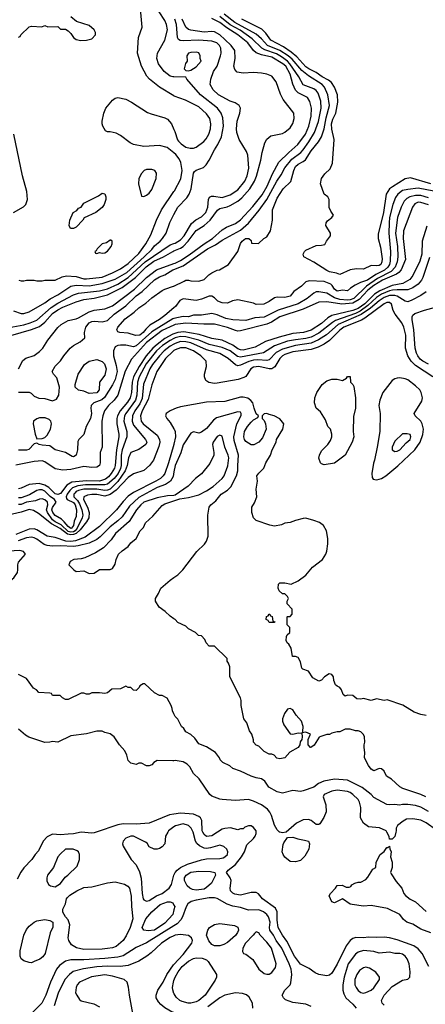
# Model space of a CAD drawing. Header units: inches. Extents: x 1793402 to 1900366, y 320852 to 470679.
# Tile 597 of 604: x 1868819 to 1871924, y 448681 to 456227. Entities that reach past the tile are written whole.
import ezdxf

# ---------------------------------------------------------------- set-up
doc = ezdxf.new("R2010")
doc.units = ezdxf.units.IN
doc.header["$MEASUREMENT"] = 0
for name, color, linetype in [('B8464', 7, 'Continuous'), ('B8465', 7, 'Continuous'), ('B8474', 7, 'Continuous'), ('B8475', 7, 'Continuous')]:
    doc.layers.add(name, color=color, linetype=linetype)

msp = doc.modelspace()

# ---------------------------------------------------------------- linework, layer by layer
at = {"layer": 'B8464', "color": 4}
for points, elevation in [([(1869404.6, 450000), (1869390, 449995.1), (1869370, 449992.3), (1869290, 449999.5), (1869230, 449987.3), (1869190, 449984.5), (1869130, 449980.9), (1869070, 449984), (1869030, 449964), (1868998.8, 449930), (1868963.5, 449856.5), (1868938, 449830), (1868912, 449790), (1868850, 449726), (1868826.4, 449693.6), (1868799.8, 449640.2)], 324), ([(1869952.5, 450000), (1869936, 449970), (1869930.5, 449909.5), (1869910, 449888.7), (1869890, 449875.3), (1869870, 449869), (1869848.9, 449868.9), (1869810, 449888), (1869794.6, 449914.6), (1869783.1, 449923.1), (1869690, 449968.7), (1869670, 449968.7), (1869630, 449955.3), (1869612, 449930), (1869604.7, 449910), (1869610, 449894), (1869671.1, 449791.1), (1869710.8, 449750.8), (1869735.5, 449695.5), (1869748.1, 449648.1), (1869757.1, 449530), (1869764.9, 449490), (1869770, 449481), (1869790, 449470.8), (1869810, 449477.3), (1869866.9, 449513.1), (1869910, 449530.5), (1869962.7, 449570), (1869980.7, 449599.3), (1869999.5, 449670), (1870000, 449671)], 328), ([(1870000, 449405.5), (1869991.7, 449368.3), (1869930, 449301.6), (1869850, 449249.7), (1869802.9, 449242.9), (1869768, 449250), (1869755.3, 449270), (1869783.5, 449336.5), (1869829.4, 449390), (1869895.2, 449444.8), (1869950, 449466), (1869970, 449465.5), (1869990, 449457.3), (1870000, 449439.7)], 324), ([(1870000, 449281.8), (1869790, 449151.8), (1869710, 449117.2), (1869610, 449053.6), (1869570, 449043), (1869470, 449033), (1869310, 449022.4), (1869210, 449022), (1869170, 449012.7), (1869122, 448978), (1869100.7, 448950), (1869055.5, 448850), (1869019.1, 448750), (1868986.8, 448690), (1868919.1, 448620.9)], 328), ([(1870000, 449205.6), (1869970, 449193.6), (1869904.9, 449150), (1869825.1, 449074.9), (1869790.8, 449050), (1869730, 449012.3), (1869650, 448978.4), (1869588.5, 448971.5), (1869490, 448974), (1869410, 448968.2), (1869307.4, 448952.6), (1869228.8, 448931.2), (1869200.7, 448910), (1869164.9, 448870), (1869114.2, 448765.8), (1869082, 448670)], 332), ([(1870000, 448618.1), (1869990, 448619.3), (1869930, 448653.2), (1869898.6, 448678.6), (1869880.2, 448700.2), (1869864, 448730), (1869864, 448750), (1869876, 448790), (1869916.2, 448850), (1869945.6, 448910), (1869996.6, 448983.4), (1870000, 448987)], 332), ([(1869685.2, 448610), (1869659.3, 448750), (1869652.9, 448812.9), (1869642, 448850), (1869618, 448870), (1869530, 448896.2), (1869470, 448907.6), (1869368.7, 448891.3), (1869276, 448850), (1869258.8, 448830), (1869250.7, 448810), (1869246.8, 448770), (1869254.8, 448750), (1869277.5, 448717.5), (1869290, 448707.3), (1869385.2, 448685.2), (1869430, 448661)], 336), ([(1870000, 448764.9), (1869991.7, 448791.7), (1869989.6, 448810), (1869995.6, 448850), (1870000, 448862.5)], 328)]:
    msp.add_lwpolyline(points, dxfattribs=dict(at, elevation=elevation))
for points, elevation in [([(1869228.9, 449868.9), (1869170, 449868.7), (1869130, 449835.3), (1869111.3, 449810), (1869078, 449730), (1869031.3, 449670), (1869026, 449650), (1869026.4, 449626.4), (1869039.6, 449599.6), (1869054, 449590), (1869090, 449581), (1869130, 449606), (1869166, 449654), (1869188, 449670), (1869259.3, 449740.7), (1869275.3, 449790), (1869275.3, 449830), (1869268, 449850), (1869258, 449858)], 328), ([(1869310, 449102), (1869254.2, 449114.2), (1869215.5, 449135.5), (1869194, 449170), (1869189.2, 449190), (1869202, 449290), (1869188.9, 449328.9), (1869168, 449350), (1869150, 449386), (1869148.7, 449410), (1869169, 449450), (1869177.2, 449490), (1869182.5, 449497.5), (1869202.5, 449517.5), (1869255.3, 449550), (1869310, 449577.3), (1869370, 449580.7), (1869490, 449610.7), (1869550, 449619.1), (1869620.7, 449600.7), (1869647.1, 449587.1), (1869658.8, 449570), (1869673, 449510), (1869674.9, 449430), (1869684, 449336), (1869664, 449270), (1869634.2, 449205.8), (1869610.7, 449170), (1869556.1, 449123.9), (1869530, 449114.5), (1869490, 449109.6), (1869450, 449104.5)], 324), ([(1868910, 448998), (1868890, 449002), (1868850, 449014), (1868828.7, 449030), (1868822, 449050), (1868822.7, 449090), (1868849.4, 449210), (1868870, 449254.8), (1868890, 449278.8), (1868930, 449310.8), (1868950, 449321), (1869010, 449331), (1869050, 449322), (1869072, 449310), (1869071.6, 449271.6), (1869050.7, 449229.3), (1869014, 449070), (1868995.9, 449044.1), (1868973.7, 449026.3), (1868930, 449008.7)], 324)]:
    msp.add_lwpolyline(points, close=True, dxfattribs=dict(at, elevation=elevation))
at = {"layer": 'B8465', "color": 4}
for points, elevation in [([(1868810, 456094), (1868822, 456098), (1868826, 456110), (1868890, 456171.3), (1868910, 456178), (1868988.4, 456171.6), (1869010, 456182), (1869032.7, 456172.7), (1869110, 456174), (1869130, 456154), (1869170, 456154), (1869190, 456142), (1869210, 456122), (1869230, 456091.3), (1869250, 456076), (1869287.5, 456067.5), (1869328.9, 456071.1), (1869370, 456081), (1869399, 456110), (1869399, 456130), (1869388.7, 456150), (1869350, 456182), (1869253.6, 456213.6), (1869210, 456248)], 304), ([(1870000, 455642.4), (1869890, 455709.3), (1869812.7, 455770), (1869793.1, 455793.1), (1869752, 455870), (1869721.2, 455970), (1869729.1, 456090.9), (1869755.3, 456170), (1869742.7, 456310)], 296), ([(1870000, 455788.6), (1869991.1, 455788.9), (1869970, 455795.3), (1869924, 455830), (1869881.2, 455890), (1869869.2, 455930), (1869874, 455970), (1869929.5, 456070.5), (1869949.3, 456150), (1869943.7, 456190), (1869930, 456222), (1869886.3, 456286.3)], 292), ([(1870000, 455206.6), (1869946.8, 455246.8), (1869890, 455262.7), (1869770, 455256.2), (1869690, 455269.4), (1869663.3, 455283.3), (1869590, 455339), (1869556.5, 455356.5), (1869511.6, 455368.4), (1869490, 455368.7), (1869476.4, 455376.4), (1869455.3, 455410), (1869448.9, 455428.9), (1869448.9, 455448.9), (1869462.7, 455510), (1869479.3, 455550), (1869530, 455611), (1869550, 455626.8), (1869570, 455630.8), (1869630, 455617.3), (1869675.2, 455595.2), (1869796.8, 455516.8), (1869824.5, 455504.5), (1869930, 455476), (1869950, 455464.7), (1869981, 455430), (1870000, 455385.8)], 296), ([(1868771.8, 454748.2), (1868847.2, 454792.8), (1868865.2, 454810), (1868878, 454850), (1868874, 454910), (1868838.7, 455030), (1868774, 455350)], 304), ([(1868811.1, 454231.1), (1868830, 454224.7), (1868850, 454224.7), (1868871.6, 454231.6), (1868930, 454232), (1868950, 454224.7), (1868990, 454224.7), (1869010, 454231.3), (1869090, 454230.8), (1869142.9, 454257.1), (1869176.6, 454263.4), (1869250, 454259.5), (1869310, 454241.7), (1869330, 454240.3), (1869450, 454254.3), (1869530, 454285.7), (1869590, 454317.6), (1869650, 454358.7), (1869730, 454434.9), (1869783.6, 454510), (1869822.3, 454577.7), (1869865.6, 454690), (1869905.6, 454770), (1870000, 454910.6)], 296), ([(1868770, 453994.8), (1868830, 453976), (1868850, 453976), (1868890, 453986.8), (1869010, 454058), (1869051.2, 454088.8), (1869110, 454119.3), (1869210, 454184.9), (1869250, 454192), (1869350, 454187.9), (1869450, 454204.9), (1869550, 454239), (1869638, 454290), (1869772.8, 454410), (1869830, 454466), (1869850, 454493), (1869895.1, 454530), (1869912.3, 454550), (1869941.2, 454590), (1869967.2, 454672.8), (1870000, 454734.8)], 292), ([(1868710, 453863.8), (1868850.9, 453889.1), (1868897.4, 453902.6), (1868950, 453924.9), (1869059.4, 454020.6), (1869110, 454054.3), (1869230, 454118), (1869270, 454130.3), (1869430, 454149.1), (1869490, 454165.5), (1869570, 454200.8), (1869649.7, 454250), (1869778.9, 454370), (1869970, 454501.3), (1870000, 454511.1)], 288), ([(1868750, 453806.4), (1868910, 453852.6), (1868970, 453876.1), (1869012.2, 453907.8), (1869070, 453974.3), (1869110, 454002.8), (1869150, 454023.6), (1869250, 454064.2), (1869310, 454081.7), (1869390, 454094), (1869490, 454117.3), (1869604.4, 454175.6), (1869705.7, 454250), (1869788.1, 454331.9), (1869844.7, 454375.3), (1869920.7, 454410), (1869990, 454450.3), (1870000, 454454.6)], 284), ([(1868808.7, 453550), (1868843.7, 453616.3), (1868866.6, 453633.4), (1868930, 453654), (1868970, 453684), (1868995.1, 453710), (1869032.7, 453770), (1869110, 453867.3), (1869136, 453890), (1869190, 453921.6), (1869250, 453934), (1869270, 453942.4), (1869350, 453988.9), (1869390, 453999.6), (1869470, 454011.6), (1869530, 454034), (1869697.5, 454162.5), (1869789.7, 454250), (1869866, 454310), (1870000, 454357.8)], 276), ([(1868810, 453373.4), (1868891.1, 453371.1), (1868905.4, 453365.4), (1868930, 453342), (1868965.4, 453325.4), (1869010, 453324.7), (1869070, 453304.7), (1869100.4, 453319.6), (1869118, 453350), (1869124, 453410), (1869103.1, 453483.1), (1869078, 453510), (1869066, 453530), (1869090, 453572), (1869130, 453612), (1869155.3, 453650), (1869205.2, 453710), (1869230, 453730.6), (1869282, 453758), (1869318, 453790), (1869315.3, 453830), (1869325.2, 453870), (1869350, 453902.8), (1869370, 453914), (1869390, 453917.3), (1869450, 453910.5), (1869490, 453922), (1869542.7, 453970), (1869630, 454033.4), (1869709.4, 454110), (1869756.9, 454143.1), (1869850, 454234.4), (1869890, 454257.1), (1869930, 454272.4), (1869990, 454308.9), (1870000, 454312.8)], 272), ([(1870000, 454019.2), (1869930, 453958.9), (1869890, 453928.2), (1869814.5, 453885.5), (1869783.6, 453856.4), (1869763.8, 453830), (1869737.3, 453810), (1869706.2, 453806.2), (1869650, 453824.5), (1869586, 453830), (1869570, 453835.3), (1869561.2, 453850), (1869569.3, 453870), (1869625.6, 453934.4), (1869695.4, 453984.6), (1869730, 454019.3), (1869785.6, 454054.4), (1869830, 454095.5), (1869909.7, 454150.3), (1869930, 454161.6), (1869995.9, 454184.1), (1870000, 454186)], 268), ([(1870000, 453937.8), (1869990, 453935.6), (1869830, 453834), (1869710, 453726.3), (1869690, 453719.6), (1869630, 453731.8), (1869590, 453732), (1869570, 453729.4), (1869550, 453719), (1869538, 453690), (1869536.3, 453650), (1869557.6, 453577.6), (1869563.7, 453530), (1869548.7, 453470), (1869530.2, 453429.8), (1869468.9, 453331.1), (1869447.3, 453312.7), (1869386, 453290), (1869366.8, 453270), (1869364, 453250), (1869367.7, 453210), (1869360.5, 453170), (1869327.7, 453110), (1869310, 453048), (1869271, 453010), (1869264.5, 452995.5), (1869261, 452930), (1869252, 452890), (1869230, 452878), (1869220.4, 452880.4), (1869169.2, 452909.2), (1869090, 452929.2), (1869050, 452962), (1868990, 452965.2), (1868968, 452970), (1868950, 452982), (1868930, 452975.3), (1868887.5, 452932.5), (1868870, 452926.6), (1868810, 452926.6)], 272), ([(1870000, 453887.1), (1869910, 453845.3), (1869790, 453754.2), (1869675.6, 453624.4), (1869626.7, 453533.3), (1869570.2, 453349.8), (1869542.4, 453310), (1869498.4, 453270), (1869468.4, 453230), (1869454, 453190), (1869448.4, 453150), (1869450.6, 452950), (1869434.8, 452910), (1869435.5, 452830), (1869430, 452809.3), (1869410, 452797.2), (1869370, 452794), (1869310, 452803.6), (1869210, 452778.9), (1869150, 452774), (1869090, 452785.1), (1869010, 452839.3), (1868990, 452845.2), (1868930, 452840.9), (1868790, 452811.8)], 276), ([(1870000, 453819.8), (1869990, 453816.2), (1869930, 453783.1), (1869870, 453737.8), (1869839.1, 453710), (1869787.1, 453650), (1869732.4, 453570), (1869691.2, 453490), (1869678.8, 453450), (1869674.4, 453370), (1869663.6, 453330), (1869643.9, 453296.1), (1869588.9, 453230), (1869566.5, 453190), (1869561.5, 453170), (1869562.3, 453130), (1869578.9, 453050), (1869578.9, 453030), (1869558.6, 452930), (1869550.2, 452810), (1869544, 452790), (1869519.6, 452750), (1869497.3, 452722.7), (1869474.3, 452705.7), (1869430, 452690.7), (1869330, 452693), (1869218.2, 452681.8), (1869180.4, 452659.6), (1869130, 452596.2), (1869110, 452587.1), (1869090, 452592.3), (1869042.6, 452642.6), (1869010, 452660.4), (1868967.7, 452672.2), (1868890, 452663.6), (1868830, 452636.2), (1868810, 452631.6)], 284), ([(1870000, 453783.1), (1869970, 453768.8), (1869911.7, 453730), (1869866.5, 453690), (1869786.9, 453590), (1869734, 453490), (1869720.8, 453450), (1869716.5, 453350), (1869706, 453310), (1869630.3, 453210), (1869620.3, 453190), (1869616.5, 453150), (1869639.5, 453070), (1869639.5, 453030), (1869602, 452930), (1869595.5, 452890), (1869594.7, 452810), (1869590, 452786.6), (1869572.4, 452750), (1869542.3, 452710), (1869490, 452667.1), (1869470, 452660.9), (1869322.5, 452662.5), (1869264.6, 452655.4), (1869222, 452638), (1869201.3, 452618.7), (1869181.5, 452590), (1869174.4, 452570), (1869176.3, 452556.3), (1869181, 452550), (1869230, 452525.7), (1869243.6, 452510), (1869253.6, 452470), (1869250, 452419), (1869235.5, 452384.5), (1869230, 452349.4), (1869216.4, 452330), (1869210, 452327), (1869190, 452341.7), (1869158.8, 452378.8), (1869138, 452398), (1869090, 452428.2), (1869073, 452450), (1869064.5, 452470), (1869070, 452487.3), (1869098.7, 452530), (1869084.7, 452550), (1869052.4, 452572.4), (1869010, 452614.5), (1868990, 452623.5), (1868970, 452624.4), (1868950, 452618.9), (1868893.3, 452586.7), (1868830, 452563.5), (1868810, 452562.2)], 288), ([(1870000, 453690.5), (1869990, 453684.2), (1869935.8, 453630), (1869868.4, 453530), (1869830, 453428.7), (1869803, 453317), (1869757.4, 453230), (1869744.6, 453190), (1869748.7, 453150), (1869764.4, 453130), (1869870, 453043), (1869888.7, 453010), (1869891.7, 452990), (1869885.1, 452954.9), (1869842, 452850), (1869813.4, 452810), (1869770, 452772.7), (1869690, 452746.6), (1869650, 452718.7), (1869558.3, 452621.7), (1869510, 452587.2), (1869470, 452575.3), (1869410, 452587.2), (1869371.5, 452588.5), (1869336.5, 452583.5), (1869308.8, 452571.2), (1869306.7, 452550), (1869338, 452490), (1869350.2, 452450.2), (1869349.1, 452410), (1869330, 452378), (1869282.5, 452317.5), (1869250.5, 452289.5), (1869230, 452280.7), (1869210, 452278.2), (1869184, 452284), (1869127.1, 452327.1), (1869063.2, 452363.2), (1868962.6, 452442.6), (1868924.2, 452464.2), (1868890, 452473.3), (1868830, 452451.5), (1868730.5, 452429.5)], 296), ([(1870000, 453741.3), (1869970, 453726), (1869925.7, 453690), (1869888.8, 453650), (1869835.8, 453584.2), (1869814.6, 453550), (1869767.1, 453432.9), (1869756.4, 453323.6), (1869737.5, 453282.5), (1869700.3, 453230), (1869683.1, 453190), (1869680.3, 453150), (1869690, 453118.8), (1869781, 453010), (1869791, 452990), (1869784.7, 452970), (1869730, 452934), (1869670, 452909), (1869650.4, 452869.6), (1869640.9, 452810), (1869626.9, 452770), (1869570, 452688.4), (1869510, 452629.8), (1869490, 452620.3), (1869470, 452618.2), (1869410, 452629.8), (1869310, 452628.8), (1869270, 452619.3), (1869250.4, 452610), (1869240.6, 452599.4), (1869233.1, 452590), (1869232.9, 452570), (1869260.9, 452540.9), (1869276.6, 452516.6), (1869295.5, 452470), (1869301.5, 452430), (1869296, 452410), (1869257.4, 452330), (1869242, 452310), (1869230, 452302.5), (1869210, 452298.3), (1869190, 452305.2), (1869136.2, 452356.2), (1869090, 452379.4), (1869070, 452394.5), (1869030.8, 452450), (1869024.2, 452470), (1869034, 452510), (1869031.8, 452530), (1869010, 452547), (1868990, 452555.1), (1868970, 452552), (1868939.2, 452540.8), (1868870, 452528.4), (1868830, 452512.4), (1868810, 452511.1)], 292), ([(1870000, 453242.9), (1869971, 453230), (1869941, 453210), (1869934.8, 453190), (1869944, 453170), (1869970, 453140.7), (1870000, 453092.5)], 304), ([(1870000, 452972.6), (1869999.5, 452970), (1869957.3, 452830), (1869930.3, 452750), (1869918.4, 452730), (1869895.5, 452710), (1869861.6, 452690), (1869690, 452603), (1869650, 452574.7), (1869610, 452533.6), (1869560.5, 452470), (1869430, 452342), (1869319.2, 452260.8), (1869246.1, 452233.9), (1869210, 452229), (1869171.2, 452231.2), (1869090, 452257.7), (1869030, 452267.6), (1868950, 452317.4), (1868930, 452324.7), (1868890, 452323), (1868790, 452281.7)], 304), ([(1870000, 452761.9), (1869993.7, 452726.3), (1869973.4, 452690), (1869935.9, 452664.1), (1869870, 452641.3), (1869730, 452565.1), (1869660.5, 452499.5), (1869603, 452417), (1869570, 452385.6), (1869510, 452339.6), (1869435.9, 452264.1), (1869410, 452244.2), (1869350, 452216.3), (1869265.7, 452194.3), (1869230, 452189.7), (1869130, 452194.3), (1869070, 452191.6), (1869030, 452196.3), (1869004.8, 452204.7), (1868950, 452247), (1868930, 452255.6), (1868910, 452260.5), (1868870, 452254.7), (1868807, 452233)], 308), ([(1870000, 452581.2), (1869950, 452577.2), (1869870, 452562), (1869770, 452529.5), (1869746, 452510), (1869712.7, 452470), (1869658, 452382), (1869553, 452290), (1869518.7, 452241.3), (1869460.7, 452179.3), (1869398.5, 452141.5), (1869318, 452102), (1869290, 452094), (1869234, 452090), (1869205.4, 452074.6), (1869194, 452050), (1869232, 452010), (1869250, 451998), (1869310, 452002), (1869350, 451982), (1869390, 451984.7), (1869430, 452012), (1869510, 452012), (1869530, 452022), (1869550, 452054), (1869558, 452090), (1869575.3, 452130), (1869603.2, 452156.8), (1869649.4, 452190.6), (1869670, 452218), (1869710, 452252), (1869742, 452310), (1869765.6, 452334.4), (1869781.2, 452370), (1869838, 452422), (1869910, 452502.8), (1869930, 452516), (1870000, 452539.6)], 312), ([(1870000, 451635.3), (1869970, 451655.3), (1869932.5, 451692.5), (1869885.6, 451725.6), (1869858, 451770), (1869858, 451790), (1869882, 451830), (1869898, 451870), (1869970, 451932), (1870000, 451951.7)], 308), ([(1870000, 450906), (1869988, 450930), (1869987.3, 450947.3), (1869978, 450970), (1869948.4, 451028.4), (1869910, 451048), (1869890, 451048), (1869850, 451068), (1869776.4, 451136.4), (1869763.6, 451136.4), (1869738, 451122), (1869734, 451110), (1869710, 451086), (1869690, 451088), (1869670, 451108), (1869648.9, 451108.9), (1869630, 451118), (1869590, 451098), (1869523.6, 451096.4), (1869491, 451069), (1869470, 451062), (1869430, 451068), (1869370, 451068), (1869350, 451058), (1869330, 451058), (1869310, 451066), (1869290, 451066), (1869190, 451018), (1869170, 451018), (1869146, 451030), (1869127.3, 451047.3), (1869070, 451048), (1869062, 451062), (1869050, 451066), (1868966, 451070), (1868946, 451090), (1868923.1, 451103.1), (1868870, 451178), (1868808.4, 451208.4)], 312), ([(1870000, 450547.7), (1869990, 450546), (1869871.6, 450548.4), (1869846.8, 450533.2), (1869830, 450515.3), (1869810, 450509), (1869789, 450509), (1869750, 450528), (1869730, 450528), (1869710, 450518), (1869670, 450528), (1869649, 450549), (1869638, 450590), (1869623.1, 450623.1), (1869582, 450670), (1869542, 450730), (1869510, 450754), (1869470, 450764), (1869450, 450775.3), (1869410, 450775.3), (1869330, 450754), (1869210, 450739), (1869110, 450688.7), (1869070, 450694), (1869048.7, 450688.7), (1869010, 450688), (1868889.3, 450729.3), (1868863.2, 450743.2), (1868810, 450789)], 316), ([(1870000, 450138.1), (1869966.9, 450133.1), (1869810, 450069.5), (1869710, 450062.4), (1869610, 450064.2), (1869570, 450055.1), (1869404.6, 450000)], 324), ([(1870000, 450041.7), (1869958, 450010), (1869952.5, 450000)], 328)]:
    msp.add_lwpolyline(points, dxfattribs=dict(at, elevation=elevation))
for points, elevation in [([(1869830, 455079.3), (1869790, 455079.3), (1869771.3, 455070), (1869750.5, 455049.5), (1869730.7, 455010), (1869727.9, 454967.9), (1869750, 454874), (1869770, 454871.3), (1869790, 454882.8), (1869810, 454898.8), (1869830, 454926.8), (1869862.7, 455010), (1869865.2, 455050), (1869854, 455070)], 304), ([(1869207.3, 454627.3), (1869198, 454650), (1869202, 454690), (1869228, 454750), (1869255.3, 454764.7), (1869270, 454782), (1869288.7, 454791.3), (1869310, 454822), (1869423.1, 454876.9), (1869450, 454898), (1869470, 454892), (1869478, 454870), (1869478, 454850), (1869464.7, 454810), (1869450, 454788.7), (1869402, 454750), (1869311.6, 454708.4), (1869302, 454690), (1869250, 454638), (1869230, 454628)], 296), ([(1869510, 454538), (1869482, 454518), (1869450, 454508), (1869412, 454470), (1869404.7, 454455.3), (1869394, 454450), (1869398, 454438), (1869410, 454434), (1869430, 454442), (1869450, 454438), (1869470, 454441), (1869490, 454452), (1869518, 454490), (1869526, 454510), (1869526, 454530), (1869516.4, 454536.4)], 304), ([(1869350, 453362), (1869310, 453379.3), (1869267.5, 453387.5), (1869244, 453410), (1869244, 453430), (1869265.2, 453510), (1869315.9, 453584.1), (1869350, 453610.8), (1869410, 453622.8), (1869450, 453607.3), (1869467.3, 453590), (1869480.5, 453550), (1869470, 453502), (1869430.6, 453449.4), (1869427.7, 453390), (1869410, 453368)], 268), ([(1868970, 453175.3), (1868950, 453168), (1868924.7, 453150), (1868921, 453130), (1868938, 453050), (1868950, 453014), (1868990, 453018), (1869010, 453024.7), (1869030, 453042), (1869054, 453090), (1869062, 453130), (1869058, 453150), (1869043.1, 453163.1), (1869014.6, 453174.6)], 272), ([(1868818.6, 452158.6), (1868777, 452157), (1868738, 452150), (1868710, 452136.2), (1868650, 452086.6), (1868601.6, 452010), (1868588, 451970), (1868592.7, 451952.7), (1868601.7, 451941.7), (1868626.7, 451926.7), (1868670, 451914.4), (1868730, 451920.5), (1868750, 451930.5), (1868773.2, 451950), (1868801.2, 451990), (1868805.2, 452010), (1868804, 452050), (1868809, 452070), (1868862, 452130), (1868848, 452150)], 312)]:
    msp.add_lwpolyline(points, close=True, dxfattribs=dict(at, elevation=elevation))
at = {"layer": 'B8474', "color": 4}
for points, elevation in [([(1870000, 449671), (1870009.5, 449690), (1870023.7, 449710), (1870049.7, 449730.3), (1870104.2, 449755.8), (1870210, 449788), (1870250, 449796.3), (1870350, 449799.1), (1870375.9, 449804.1), (1870390, 449811), (1870409, 449830), (1870413.2, 449850), (1870404, 449870), (1870382, 449890), (1870350, 449900.9), (1870280.5, 449879.5), (1870250, 449875.1), (1870230, 449878), (1870194.7, 449894.7), (1870174.3, 449914.3), (1870165.1, 449930), (1870146.2, 450000)], 328), ([(1870334, 450000), (1870290, 449972.3), (1870250, 449967), (1870230, 449981.2), (1870221.5, 450000)], 324), ([(1871952.7, 448970), (1871900.9, 449070), (1871870, 449106.6), (1871837.2, 449130), (1871710, 449176.2), (1871651.5, 449191.5), (1871610, 449196.2), (1871552, 449192), (1871490, 449195.1), (1871450, 449189.3), (1871392.9, 449192.9), (1871370, 449185.2), (1871350, 449169), (1871317.3, 449130), (1871250.3, 448989.7), (1871210, 448919), (1871190, 448904), (1871170, 448899), (1871110, 448909), (1871081.5, 448921.5), (1871035.3, 448955.3), (1870970, 448989.4), (1870922.9, 449050), (1870864.4, 449164.4), (1870831.5, 449210), (1870798, 449270), (1870790, 449326), (1870789.6, 449390), (1870778.3, 449418.3), (1870679, 449490), (1870647.2, 449527.2), (1870630, 449538), (1870590, 449538), (1870510, 449518), (1870465.4, 449525.4), (1870450, 449533.2), (1870433.2, 449550), (1870429.4, 449570), (1870437.2, 449630), (1870429, 449650), (1870402, 449690), (1870415.3, 449710), (1870470, 449753.4), (1870516, 449810), (1870539.3, 449850), (1870558, 449902), (1870610, 449952), (1870622, 449970), (1870628.7, 449990), (1870628.7, 450000)], 324), ([(1870858.7, 450000), (1870830, 449994), (1870810, 449999), (1870809, 450000)], 316), ([(1871699.3, 450000), (1871690, 449966), (1871670, 449946), (1871650, 449946), (1871647.3, 449967.3), (1871631, 450000)], 316), ([(1871967.5, 449227.5), (1871890, 449258), (1871830, 449296), (1871782, 449310), (1871757.2, 449330), (1871729.3, 449369.3), (1871635.5, 449415.5), (1871510, 449437.2), (1871450, 449434), (1871364.7, 449444.7), (1871350, 449448.7), (1871290, 449488), (1871230, 449458), (1871210, 449466), (1871188.9, 449511.1), (1871198, 449530), (1871238, 449570), (1871248.9, 449591.1), (1871287.3, 449592.7), (1871319.6, 449579.6), (1871340.4, 449579.6), (1871355.3, 449584.7), (1871363.1, 449596.9), (1871386, 449610), (1871410, 449618), (1871430, 449618), (1871470, 449638), (1871485.6, 449654.4), (1871523.1, 449716.9), (1871546, 449730), (1871548, 449770), (1871578, 449830), (1871608.4, 449851.6), (1871630, 449882), (1871638, 449882), (1871650, 449894), (1871652.7, 449872.7), (1871662, 449850), (1871658, 449810), (1871670.9, 449769.1), (1871671, 449730), (1871658, 449690), (1871662, 449682), (1871701.1, 449621.1), (1871746, 449570), (1871761, 449530), (1871773.7, 449513.7), (1871807.9, 449487.9), (1871850, 449466), (1871930, 449391)], 316), ([(1871050, 448664), (1871010, 448681.2), (1870910, 448694), (1870854.6, 448714.6), (1870838, 448730), (1870828, 448750), (1870848.7, 448790), (1870888.7, 448830), (1870893.6, 448846.4), (1870902.7, 448910), (1870896.2, 448950), (1870882.4, 448990), (1870826, 449110), (1870781.6, 449170), (1870761.6, 449210), (1870733.6, 449250), (1870731.5, 449270), (1870736.3, 449310), (1870723.6, 449350), (1870710, 449369.4), (1870685.2, 449390), (1870650, 449405.1), (1870570, 449402.7), (1870510, 449423.7), (1870450, 449434), (1870408, 449448), (1870330, 449492.3), (1870310, 449497), (1870270, 449496.9), (1870170, 449479.6), (1870132.3, 449467.7), (1870106.8, 449450), (1870092.8, 449427.2), (1870066.4, 449350), (1870052.9, 449327.1), (1870023.6, 449296.4), (1870000, 449281.8)], 328), ([(1870000, 449439.7), (1870005.5, 449430), (1870000, 449405.5)], 324), ([(1870000, 448987), (1870070, 449062), (1870137.2, 449150), (1870141.2, 449170), (1870135.3, 449190), (1870110, 449209), (1870050, 449215.6), (1870010, 449209.6), (1870000, 449205.6)], 332), ([(1871610, 448674), (1871594, 448690), (1871589.4, 448709.4), (1871610, 448750.8), (1871670, 448818), (1871750, 448864.7), (1871790, 448874), (1871806, 448890), (1871808.7, 448930), (1871801.2, 448990), (1871785.2, 449030), (1871770, 449049), (1871750, 449064), (1871730, 449069), (1871690, 449069), (1871650, 449081.2), (1871570, 449073.2), (1871530, 449086.6), (1871450, 449092.3), (1871410, 449080.9), (1871390, 449066), (1871334.4, 448990), (1871304.4, 448890), (1871292.7, 448830), (1871292.4, 448790), (1871300.7, 448760.7), (1871316.3, 448730), (1871370, 448681), (1871396, 448650)], 328), ([(1870000, 448862.5), (1870009.6, 448890), (1870031.5, 448930), (1870063.6, 448970), (1870110, 449010.4), (1870150, 449032.7), (1870170, 449038), (1870215.2, 449035.2), (1870250, 449022.8), (1870262.8, 449010), (1870324.7, 448910), (1870326, 448890), (1870315.3, 448864.7), (1870239.1, 448750), (1870190.8, 448710), (1870170, 448699.6), (1870130, 448689.7), (1870109.7, 448689.7), (1870061.7, 448701.7), (1870045.2, 448710), (1870015.9, 448735.9), (1870001.2, 448761.2), (1870000, 448764.9)], 328), ([(1870603.7, 448650), (1870600.9, 448690), (1870576.6, 448736.6), (1870554.2, 448754.2), (1870524.8, 448764.8), (1870470, 448769.6), (1870390, 448751.8), (1870350.8, 448730), (1870258.3, 448661.7)], 332)]:
    msp.add_lwpolyline(points, dxfattribs=dict(at, elevation=elevation))
for points, elevation in [([(1870930, 449772.3), (1870890, 449776), (1870849.6, 449809.6), (1870837.2, 449830), (1870829.5, 449850), (1870835.5, 449904.5), (1870840.9, 449919.1), (1870870, 449958), (1870910, 449961), (1870948, 449948), (1870999.9, 449939.9), (1871031, 449930), (1871037.3, 449910), (1871032.7, 449870), (1871002.8, 449817.2), (1870970, 449782.7)], 316), ([(1870170, 449556.2), (1870141, 449561), (1870121.2, 449570), (1870100.9, 449590), (1870080.9, 449630), (1870080.9, 449650), (1870092.7, 449670), (1870130, 449692.4), (1870190, 449702.4), (1870279.8, 449699.8), (1870312, 449690), (1870318, 449670), (1870286.8, 449610), (1870250, 449576), (1870230, 449564.5)], 324), ([(1870350, 449129.4), (1870309.6, 449129.6), (1870290, 449139.3), (1870266.5, 449166.5), (1870249.6, 449210), (1870258, 449250), (1870271.5, 449268.5), (1870310, 449293), (1870350, 449300.5), (1870464.5, 449284.5), (1870490, 449271.3), (1870494.8, 449250), (1870487.3, 449230), (1870470, 449209.3), (1870410, 449155.1), (1870380.9, 449139.1)], 328), ([(1870630, 449235.3), (1870615.3, 449224.7), (1870606, 449210), (1870546.8, 449150), (1870526, 449110), (1870525.4, 449085.4), (1870531.3, 449071.3), (1870550, 449064.7), (1870604.5, 449024.5), (1870650, 448951.3), (1870690, 448918), (1870710, 448911.3), (1870730, 448911.3), (1870750, 448924.7), (1870777, 448963), (1870782.7, 448990), (1870746.6, 449110), (1870710, 449157.2), (1870659, 449210), (1870650, 449228)], 332), ([(1871470, 448966), (1871450, 448961.2), (1871420.9, 448939.1), (1871399.1, 448910), (1871385.5, 448870), (1871386, 448830), (1871394, 448810), (1871410, 448786.8), (1871430, 448770.8), (1871450, 448766.8), (1871470, 448770.8), (1871508.7, 448790), (1871530, 448806.8), (1871572.7, 448870), (1871573.2, 448890), (1871546.3, 448926.3), (1871496.6, 448956.6)], 332)]:
    msp.add_lwpolyline(points, close=True, dxfattribs=dict(at, elevation=elevation))
at = {"layer": 'B8475', "color": 4}
for points, elevation in [([(1870000, 454186), (1870078, 454222), (1870090, 454232), (1870110, 454232), (1870130, 454224.7), (1870190, 454222.8), (1870230, 454236), (1870267.6, 454272.4), (1870290, 454287.7), (1870330, 454307.3), (1870349.1, 454310.9), (1870418, 454350), (1870488.7, 454450), (1870510, 454512), (1870522, 454530), (1870548.7, 454550), (1870574, 454550), (1870590, 454534), (1870594, 454514), (1870647.3, 454512.7), (1870689, 454551), (1870710, 454562), (1870739, 454610), (1870755.3, 454690), (1870755.3, 454770), (1870790, 454858), (1870836, 454930), (1870894, 454986), (1870916.9, 455070), (1870930, 455100.7), (1870950, 455120.5), (1870990, 455139.1), (1871006.6, 455153.4), (1871050, 455222), (1871105.6, 455290), (1871129.6, 455330), (1871149.8, 455390.3), (1871164.7, 455475.3), (1871189.7, 455570), (1871178.9, 455650), (1871153, 455710), (1871134, 455730), (1871030, 455796.3), (1870978.1, 455838.2), (1870904, 455924), (1870874, 455950), (1870810.5, 455990.5), (1870715.1, 456030), (1870670, 456081.3), (1870630, 456117.4), (1870466.4, 456206.4), (1870385.1, 456270)], 268), ([(1870000, 454312.8), (1870070, 454340.3), (1870257, 454470), (1870318.9, 454501.1), (1870370, 454537.6), (1870510, 454614.4), (1870570, 454668), (1870652.9, 454767.1), (1870710.7, 454849.3), (1870786.6, 454990), (1870821.7, 455038.3), (1870848.7, 455091.3), (1870902.4, 455157.6), (1870970.8, 455209.2), (1870989.8, 455230.2), (1871032.8, 455290), (1871076.3, 455363.7), (1871107.5, 455447.5), (1871128, 455550), (1871123.8, 455603.8), (1871104.9, 455664.9), (1871090, 455683.7), (1871070, 455696.2), (1870990, 455726.6), (1870955.1, 455790), (1870888, 455888), (1870869.2, 455909.2), (1870823.3, 455943.3), (1870785.3, 455965.3), (1870696.6, 455996.6), (1870671.6, 456010), (1870599.1, 456079.1), (1870505.6, 456145.6), (1870430, 456186.8), (1870350, 456250.9)], 272), ([(1870000, 454357.8), (1870010, 454361.3), (1870050, 454380.3), (1870116.2, 454423.8), (1870230, 454510.3), (1870294, 454550), (1870370, 454617.1), (1870402.8, 454637.2), (1870470, 454664.9), (1870510, 454694.4), (1870604.5, 454795.5), (1870675.2, 454884.8), (1870712.4, 454950), (1870754.5, 455045.5), (1870804.1, 455135.9), (1870879.6, 455210), (1870949.6, 455270), (1871008, 455350), (1871033, 455410), (1871051.1, 455488.9), (1871053.3, 455550), (1871040.8, 455600.8), (1871022.7, 455630), (1870950, 455666.3), (1870930, 455687), (1870910, 455734), (1870890.9, 455810), (1870857.3, 455870), (1870834.7, 455890), (1870750, 455940.9), (1870670, 455957.7), (1870630, 455974.3), (1870609.6, 455990), (1870566.3, 456050), (1870489.7, 456110), (1870404.2, 456164.2), (1870350, 456206.4), (1870290, 456235.3)], 276), ([(1870000, 454511.1), (1870010, 454514.4), (1870050, 454539.3), (1870076.9, 454570), (1870134, 454666), (1870166.5, 454693.5), (1870210, 454715.5), (1870242.9, 454750), (1870259.6, 454790), (1870263.7, 454850), (1870272.7, 454867.3), (1870286.6, 454873.4), (1870306.3, 454873.7), (1870370, 454863.8), (1870430, 454883.8), (1870490, 454923), (1870542, 454990), (1870560.9, 455030), (1870572.3, 455090), (1870565.2, 455190), (1870556.5, 455216.5), (1870499, 455310), (1870482, 455362), (1870478, 455390), (1870482.7, 455450), (1870504, 455510), (1870508.7, 455550), (1870498, 455570), (1870469.3, 455589.3), (1870430, 455602.7), (1870341.2, 455650), (1870299.3, 455690), (1870277.2, 455730), (1870281.2, 455770), (1870302.7, 455830), (1870329.5, 455870.5), (1870357, 455950), (1870360.9, 455970), (1870359.3, 456010), (1870349.3, 456030), (1870329.2, 456050), (1870290, 456063.6), (1870190, 456069.6), (1870070, 456064.5), (1870047.3, 456067.3), (1870034.8, 456074.8), (1870027.3, 456090), (1870020.5, 456190), (1870006.6, 456230)], 288), ([(1870000, 454454.6), (1870050, 454476.1), (1870071.2, 454490), (1870109.7, 454530), (1870169.8, 454610.2), (1870230, 454648.5), (1870277.6, 454690), (1870332.4, 454767.6), (1870350, 454779.3), (1870406.7, 454793.3), (1870430, 454803.8), (1870490, 454836.4), (1870519, 454861), (1870580.5, 454930), (1870616.3, 454990), (1870632.8, 455027.2), (1870665.6, 455150), (1870675.1, 455210), (1870696.6, 455283.4), (1870710, 455311.3), (1870742, 455338), (1870830, 455354.8), (1870850, 455364), (1870890, 455397.3), (1870910, 455431.3), (1870919.5, 455470), (1870918, 455510), (1870835.6, 455615.6), (1870815.8, 455655.8), (1870782.9, 455750), (1870750, 455795.1), (1870710, 455809.4), (1870670, 455817), (1870610, 455822.7), (1870530, 455817.2), (1870484, 455824), (1870464.7, 455844.7), (1870459, 455870), (1870469.4, 455930.6), (1870466.6, 455990), (1870438.4, 456030), (1870390, 456076.3), (1870350, 456111.1), (1870310, 456132.8), (1870290, 456135.8), (1870230, 456131.3), (1870130, 456146), (1870110, 456152), (1870090, 456169.4), (1870061.7, 456230)], 284), ([(1871968, 454970), (1871810, 455016.2), (1871770, 455007), (1871673.4, 454946.6), (1871650.4, 454929.6), (1871625.5, 454890), (1871605.3, 454750), (1871563.5, 454583.5), (1871564, 454550), (1871582.5, 454482.5), (1871594.6, 454394.6), (1871592.7, 454370), (1871582.8, 454350), (1871570, 454342), (1871550, 454339.5), (1871510, 454342.7), (1871450, 454315.3), (1871396.5, 454316.5), (1871350, 454309.2), (1871270, 454275.3), (1871245.6, 454285.6), (1871190, 454295.1), (1871170, 454304.5), (1871070, 454369.3), (1870995.3, 454410), (1870989.2, 454430), (1870999, 454450), (1871010, 454461), (1871090, 454496), (1871130, 454498), (1871155.3, 454504.7), (1871168, 454530), (1871198, 454570), (1871199, 454590), (1871164, 454650), (1871165.2, 454670), (1871175.5, 454684.5), (1871210, 454712), (1871222, 454730), (1871200.2, 454760.2), (1871188.9, 454788.9), (1871188, 454850), (1871178, 454870), (1871149.1, 454889.1), (1871122, 454970), (1871129, 455010), (1871155.5, 455044.5), (1871195.5, 455084.5), (1871212.9, 455127.1), (1871226, 455310), (1871208.3, 455388.3), (1871207.3, 455430), (1871216.6, 455463.4), (1871239.7, 455510), (1871254.9, 455594.9), (1871251.8, 455650), (1871229.6, 455710), (1871205.6, 455745.6), (1871183.5, 455763.5), (1871134.5, 455790), (1871090, 455823.5), (1871032, 455850), (1871010, 455866.9), (1870941.5, 455941.5), (1870897.7, 455977.7), (1870838.1, 456018.2), (1870742.9, 456070), (1870703.3, 456123.3), (1870673.6, 456153.6), (1870519.5, 456230)], 264), ([(1870000, 454734.8), (1870029.2, 454790), (1870097.5, 454862.5), (1870117.2, 454890), (1870132.7, 454930), (1870149.3, 455050), (1870156.5, 455063.5), (1870170, 455074.8), (1870225.6, 455094.4), (1870245.6, 455114.4), (1870269.4, 455150.6), (1870309.3, 455230), (1870336, 455270), (1870362.7, 455330), (1870379.5, 455410), (1870375.3, 455475.3), (1870360.9, 455510), (1870332.3, 455550), (1870203.7, 455650), (1870098, 455770), (1870090, 455786), (1870000, 455788.6)], 292), ([(1870000, 455385.8), (1870006.8, 455370), (1870027.1, 455307.1), (1870035.3, 455295.3), (1870055.3, 455275.3), (1870090.8, 455250.8), (1870123.5, 455243.5), (1870150, 455242.8), (1870170, 455250.8), (1870227.5, 455292.5), (1870245.6, 455314.4), (1870266.6, 455350), (1870279.5, 455390), (1870282, 455430), (1870274.5, 455470), (1870250, 455506), (1870190, 455558), (1870088, 455610), (1870001.5, 455641.5), (1870000, 455642.4)], 296), ([(1870000, 454910.6), (1870003.8, 454916.2), (1870052.9, 455007.1), (1870061.6, 455070), (1870051.6, 455131.6), (1870039.6, 455159.6), (1870015.1, 455195.1), (1870000, 455206.6)], 296), ([(1871990, 454912.6), (1871870, 454934.7), (1871790, 454926.3), (1871750, 454916.9), (1871714.9, 454890), (1871695.4, 454864.6), (1871675.3, 454810), (1871651.6, 454710), (1871647.6, 454670), (1871644.9, 454590), (1871658.9, 454450), (1871655.8, 454375.8), (1871650.2, 454349.8), (1871637.4, 454330), (1871612, 454308), (1871544.8, 454275.2), (1871481.6, 454230), (1871427.4, 454212.6), (1871386.6, 454193.4), (1871351.3, 454170), (1871330, 454149), (1871290, 454155.1), (1871250, 454147.3), (1871230, 454161.2), (1871212.3, 454190), (1871200.1, 454200.1), (1871150, 454220.7), (1871034.4, 454225.6), (1871010, 454219), (1870976.1, 454183.9), (1870916.8, 454143.2), (1870890, 454109.2), (1870850, 454097.2), (1870790, 454100.9), (1870770, 454095.1), (1870730, 454066.6), (1870686.8, 454046.8), (1870630, 454045.2), (1870610, 454055.3), (1870490, 454080.9), (1870448, 454072), (1870410, 454054), (1870370, 454056), (1870335.3, 454070), (1870310, 454095.3), (1870289, 454109), (1870270, 454109.2), (1870210, 454084), (1870170, 454075.3), (1870070, 454088.2), (1870044.2, 454075.8), (1870011.2, 454028.8), (1870000, 454019.2)], 268), ([(1871950, 454861.1), (1871890, 454879.1), (1871850, 454879.1), (1871806, 454870), (1871782.2, 454857.8), (1871763.8, 454836.2), (1871740.4, 454790), (1871712.2, 454710), (1871695.2, 454590), (1871711.5, 454490), (1871714.9, 454410), (1871708.9, 454370), (1871694.3, 454330), (1871662.5, 454297.5), (1871557.4, 454242.6), (1871475.2, 454184.8), (1871378, 454090), (1871350, 454079.4), (1871330, 454077.8), (1871270, 454082), (1871230, 454094.5), (1871170, 454131.5), (1871110, 454142), (1871090, 454140.7), (1871070, 454132.3), (1871020.7, 454090), (1870950.7, 454050), (1870798.5, 454001.5), (1870690, 453947.3), (1870618.8, 453941.2), (1870550, 453922), (1870450, 453927.6), (1870397.2, 453937.2), (1870330, 453964.5), (1870290, 453974.5), (1870210, 453963.7), (1870150, 453962), (1870110, 453949.7), (1870070, 453953.2), (1870000, 453937.8)], 272), ([(1871950, 454808.4), (1871890, 454825.7), (1871870, 454828), (1871843.4, 454816.6), (1871826, 454790), (1871758.4, 454610), (1871754.9, 454550), (1871771.7, 454390), (1871738.9, 454310), (1871723.1, 454290), (1871703.9, 454276.1), (1871597.6, 454230), (1871530, 454190.7), (1871485.6, 454154.4), (1871416.8, 454083.2), (1871370, 454054.9), (1871286.1, 454046.1), (1871170, 454063.5), (1871110, 454062.4), (1870990.2, 454009.7), (1870810, 453949.6), (1870745.5, 453910), (1870710, 453894.5), (1870510, 453841.6), (1870490, 453839.6), (1870470, 453844.2), (1870410, 453867.1), (1870310, 453892.8), (1870227.6, 453892.4), (1870090, 453900.3), (1870010, 453891.8), (1870000, 453887.1)], 276), ([(1871936.4, 454643.6), (1871899.5, 454530), (1871898.9, 454430), (1871883.4, 454376.6), (1871830, 454266), (1871804.9, 454235.1), (1871753.7, 454206.3), (1871670, 454188.9), (1871575.3, 454150), (1871535.9, 454124.1), (1871461.6, 454050), (1871410, 454013.6), (1871370, 453998.4), (1871210, 453959.7), (1871178.7, 453941.3), (1871130, 453897.4), (1871050, 453846.9), (1870991.4, 453828.6), (1870910, 453822.6), (1870805.8, 453794.2), (1870699.9, 453760.1), (1870622.5, 453717.5), (1870530, 453694), (1870510, 453695.8), (1870490, 453704.7), (1870450, 453732.4), (1870370, 453769.7), (1870290, 453783.1), (1870193.2, 453813.2), (1870075.3, 453835.3), (1870030, 453830.7), (1870000, 453819.8)], 284), ([(1871956.7, 454403.3), (1871905.5, 454250), (1871896.3, 454230), (1871870, 454199.5), (1871828.9, 454171.1), (1871790, 454155.6), (1871710, 454157.6), (1871673.1, 454153.1), (1871650, 454148.1), (1871590, 454123.2), (1871550, 454097.8), (1871484.4, 454035.6), (1871426.3, 453993.7), (1871390, 453976.3), (1871237.2, 453922.8), (1871212.6, 453907.4), (1871110, 453823.5), (1871050, 453794.5), (1871010, 453782.4), (1870930, 453774.5), (1870870, 453762.2), (1870770, 453727.1), (1870686.6, 453673.4), (1870510, 453639.7), (1870486, 453646), (1870430, 453688.3), (1870370, 453715.4), (1870270, 453738), (1870190, 453771.9), (1870090, 453796.8), (1870050, 453798.8), (1870010, 453787.8), (1870000, 453783.1)], 288), ([(1871930, 454140.9), (1871890, 454112.3), (1871822, 454078), (1871790, 454064), (1871770, 454069), (1871710, 454107.8), (1871690, 454114.2), (1871650, 454112.5), (1871610, 454098), (1871570, 454072.9), (1871503.9, 454016.1), (1871433.5, 453966.5), (1871257.6, 453890), (1871167.7, 453812.3), (1871107.6, 453772.4), (1871050, 453747.2), (1870929.7, 453729.7), (1870830, 453701.5), (1870783.7, 453676.3), (1870730, 453620.5), (1870710, 453615.8), (1870641.1, 453621.1), (1870610, 453618.2), (1870572, 453608), (1870510, 453578.7), (1870490, 453575.1), (1870470, 453580.7), (1870415.1, 453630), (1870350, 453667.8), (1870250, 453696.4), (1870129.2, 453750), (1870090, 453758.8), (1870050, 453759.8), (1870010, 453746.4), (1870000, 453741.3)], 292), ([(1871982.7, 453490), (1871850, 453575.6), (1871816.9, 453610), (1871789.8, 453649.8), (1871773.3, 453710), (1871774.3, 453810), (1871761.3, 453870), (1871743.9, 453903.9), (1871694, 453970), (1871679.3, 453999.3), (1871665.8, 454045.8), (1871650, 454060.7), (1871630, 454058.7), (1871610, 454049.6), (1871460.5, 453939.5), (1871434.9, 453925.1), (1871301.6, 453870), (1871270, 453846.3), (1871192, 453768), (1871150, 453739.7), (1871103.5, 453716.5), (1871050, 453698.5), (1870910, 453682.2), (1870850, 453661.7), (1870830.2, 453649.8), (1870810.4, 453630), (1870772.7, 453567.2), (1870750, 453551.8), (1870730, 453551.5), (1870650, 453569.6), (1870610, 453565.1), (1870587.7, 453550), (1870550, 453493.2), (1870535.8, 453484.2), (1870492, 453470), (1870330, 453440.9), (1870310, 453439.3), (1870266, 453446), (1870242.7, 453462.7), (1870234, 453490), (1870233.2, 453510), (1870249.2, 453570), (1870245.2, 453610), (1870206.6, 453650), (1870150, 453689.7), (1870090, 453711.1), (1870050, 453711.1), (1870010, 453696.9), (1870000, 453690.5)], 296), ([(1871950, 453586), (1871906.6, 453610), (1871886.3, 453626.3), (1871867.6, 453650), (1871857.6, 453670), (1871847.6, 453710), (1871835.6, 453850), (1871822.7, 453930), (1871824, 453950), (1871830, 453962), (1871845.6, 453974.4), (1871918.4, 454001.6), (1872030, 454032.4)], 292), ([(1871930, 450893.2), (1871890, 450901.2), (1871840.2, 450920.2), (1871752.9, 450972.9), (1871633.6, 451013.6), (1871610, 451008), (1871550, 451022), (1871510, 451009), (1871450, 451024), (1871430, 451019), (1871401.2, 451021.2), (1871368.7, 451048.7), (1871330, 451049), (1871310, 451042), (1871294.6, 451054.6), (1871282, 451090), (1871270, 451108), (1871250, 451118), (1871238, 451130), (1871223.1, 451163.1), (1871222, 451190), (1871210, 451208), (1871187.1, 451212.9), (1871152, 451190), (1871130, 451166), (1871110, 451158), (1871063.1, 451183.1), (1871030, 451235.3), (1870986, 451250), (1870978, 451258), (1870970, 451306), (1870950, 451338), (1870930, 451346), (1870907.3, 451347.3), (1870898, 451410), (1870880.4, 451440.4), (1870866, 451450), (1870858, 451470), (1870860.4, 451499.6), (1870867.3, 451512.7), (1870886, 451530), (1870886, 451570), (1870866, 451590), (1870866, 451650), (1870870, 451654), (1870890, 451654), (1870906, 451670), (1870906, 451710), (1870866, 451750), (1870866, 451770), (1870878, 451790), (1870870, 451806), (1870850, 451826), (1870830, 451826), (1870806, 451850), (1870798, 451870), (1870800.4, 451899.6), (1870810, 451912), (1870848.9, 451911.1), (1870898, 451902), (1870950, 451926), (1871009.5, 451970.5), (1871061.2, 452030), (1871138, 452090), (1871162, 452130), (1871170, 452154), (1871179.3, 452210), (1871177.2, 452250), (1871169, 452310), (1871144, 452350), (1871114.2, 452374.2), (1871070, 452389.4), (1871010, 452406), (1870990, 452404.5), (1870930.5, 452389.5), (1870890, 452373.2), (1870850, 452369), (1870824, 452356), (1870770, 452346), (1870732.9, 452352.9), (1870629.4, 452389.4), (1870608.7, 452410), (1870595.3, 452450), (1870595.3, 452490), (1870616.5, 452523.5), (1870635.3, 452570), (1870629, 452630), (1870639, 452690), (1870635.3, 452730), (1870649.3, 452750.7), (1870689, 452791), (1870704, 452830), (1870739.3, 452890), (1870752.7, 452930), (1870781.2, 452990), (1870784, 453010), (1870834, 453090), (1870842, 453130), (1870810, 453168), (1870766, 453190), (1870730, 453202), (1870710, 453208), (1870690, 453206), (1870674, 453190), (1870674, 453170), (1870690, 453154), (1870702, 453130), (1870704.7, 453090), (1870678, 453022), (1870650, 452988.7), (1870610.8, 452969.2), (1870590, 452969), (1870550, 452995.3), (1870541.2, 453010), (1870534, 453030), (1870540.9, 453070), (1870563.7, 453110), (1870590, 453142.8), (1870610, 453161), (1870642, 453178), (1870646, 453190), (1870630, 453206), (1870613.2, 453250), (1870604.5, 453290), (1870589.7, 453309.7), (1870565.3, 453325.3), (1870530, 453335.1), (1870510, 453335.1), (1870390, 453299.6), (1870250, 453296.9), (1870050, 453260.7), (1870016, 453250), (1870000, 453242.9)], 304), ([(1870000, 451951.7), (1870030, 451971.3), (1870068.7, 452010), (1870174, 452150), (1870232.9, 452207.1), (1870248.7, 452230), (1870262, 452270), (1870259, 452430), (1870269, 452490), (1870282, 452510), (1870320.2, 452539.8), (1870362, 452590), (1870410, 452621), (1870434.2, 452645.8), (1870479.5, 452730), (1870489.6, 452770), (1870487.8, 452810), (1870495.1, 452890), (1870461.8, 453001.8), (1870457.4, 453030), (1870482, 453130), (1870514, 453194), (1870515.3, 453210), (1870510, 453218), (1870490, 453222), (1870325.2, 453174.8), (1870302, 453158), (1870250, 453092.7), (1870210, 453065.2), (1870190, 453059), (1870150, 453068.7), (1870130, 453058), (1870070, 452968.7), (1870052, 452908), (1870008.5, 452810), (1870000, 452761.9)], 308), ([(1870000, 453092.5), (1870001.6, 453090), (1870008.4, 453070), (1870010.4, 453030.4), (1870000, 452972.6)], 304), ([(1870000, 452539.6), (1870045.2, 452554.8), (1870110, 452564), (1870190, 452585.5), (1870250, 452617.1), (1870299.3, 452650), (1870369.2, 452710), (1870385.2, 452730), (1870411.3, 452808.7), (1870419.5, 452870), (1870415.1, 452890), (1870389, 452950), (1870370, 453035.3), (1870350, 453042), (1870330, 453033.2), (1870300.7, 452990), (1870294.8, 452970), (1870306, 452910), (1870304, 452890), (1870274, 452826), (1870210, 452746), (1870166, 452710), (1870108.3, 452651.7), (1870010, 452582), (1870000, 452581.2)], 312), ([(1871929.7, 450269.7), (1871890, 450289.5), (1871753.6, 450333.6), (1871730, 450348.7), (1871665.6, 450405.6), (1871628, 450430), (1871608.4, 450468.4), (1871590, 450486), (1871570, 450488), (1871530, 450469), (1871510, 450482), (1871488.7, 450510), (1871458, 450570), (1871462, 450610), (1871455.3, 450650), (1871455.3, 450670), (1871462, 450690), (1871459, 450730), (1871450, 450748), (1871430, 450768), (1871410, 450778), (1871390, 450778), (1871348.9, 450788.9), (1871311.1, 450788.9), (1871270, 450768.7), (1871248.4, 450768.4), (1871210, 450759), (1871190, 450748.7), (1871171.6, 450748.4), (1871125.4, 450734.6), (1871111.6, 450728.4), (1871073.2, 450666.8), (1871049.1, 450649.1), (1871046, 450650), (1871028, 450670), (1871028, 450710), (1871046, 450750), (1871010, 450766), (1870982, 450762), (1870987.3, 450772.7), (1870988.7, 450810), (1870975.3, 450850), (1870936, 450896), (1870910, 450938), (1870890, 450948.7), (1870870, 450942), (1870846, 450910), (1870831.3, 450870), (1870831.3, 450850), (1870842, 450822), (1870890, 450754), (1870910, 450752), (1870950, 450762), (1870979.6, 450759.6), (1870982, 450730), (1870978, 450710), (1870966.8, 450693.2), (1870964.7, 450670), (1870952, 450650), (1870886.8, 450613.2), (1870850, 450569), (1870810, 450562), (1870788.4, 450568.4), (1870766, 450590), (1870750, 450598), (1870730, 450598), (1870690, 450618), (1870650, 450658), (1870630, 450668), (1870609, 450689), (1870608.4, 450708.4), (1870595.3, 450750), (1870578, 450778), (1870557.5, 450837.5), (1870534, 450870), (1870515.3, 450970), (1870515.3, 451010), (1870508.7, 451030), (1870428, 451190), (1870427.3, 451267.3), (1870416.4, 451296.4), (1870406, 451310), (1870406, 451330), (1870310, 451426), (1870270, 451426), (1870246, 451450), (1870236.4, 451476.4), (1870210, 451506), (1870188.4, 451508.4), (1870166, 451530), (1870110, 451558), (1870090, 451578), (1870030, 451608), (1870008, 451630), (1870000, 451635.3)], 308), ([(1871950, 450157.6), (1871890, 450192), (1871850, 450205.1), (1871790, 450211.8), (1871750, 450211.8), (1871727, 450207), (1871690, 450212.7), (1871650, 450209.3), (1871630, 450213.2), (1871530, 450265.2), (1871509, 450290), (1871442, 450342), (1871330, 450399.5), (1871230, 450406.6), (1871148.1, 450391.9), (1871106.7, 450373.3), (1871070, 450346), (1870990, 450316), (1870970, 450312.7), (1870910, 450319), (1870830, 450299), (1870789.3, 450309.3), (1870725.6, 450345.6), (1870695.3, 450390), (1870670, 450408.7), (1870630, 450415.3), (1870590, 450428.7), (1870510, 450468.7), (1870450, 450488.7), (1870428.9, 450508.9), (1870374.6, 450534.6), (1870354.6, 450554.6), (1870348.7, 450570), (1870318, 450610), (1870250, 450655.3), (1870190, 450678), (1870160.4, 450720.4), (1870130, 450748), (1870090, 450768), (1870074.6, 450794.6), (1870058, 450810), (1870030, 450866), (1870010, 450886), (1870000, 450906)], 312), ([(1870809, 450000), (1870790, 450019), (1870770, 450054), (1870747.6, 450127.6), (1870734.2, 450154.2), (1870715.3, 450175.3), (1870669.7, 450209.7), (1870610, 450238), (1870570, 450249.5), (1870470, 450243.6), (1870370, 450249.6), (1870350, 450252.7), (1870290, 450275.3), (1870275.3, 450290), (1870193.2, 450410), (1870150, 450449.3), (1870120.1, 450500.1), (1870100.1, 450520.1), (1870070, 450538), (1870010, 450549.4), (1870000, 450547.7)], 316), ([(1871631, 450000), (1871626, 450010), (1871573.6, 450033.6), (1871490, 450042), (1871450, 450068.7), (1871429.3, 450110), (1871429.6, 450190), (1871420.7, 450230), (1871409.4, 450250), (1871369.3, 450290), (1871350, 450304.5), (1871330, 450311.8), (1871250, 450320.9), (1871210, 450314.5), (1871150, 450288), (1871142.8, 450270), (1871164, 450210), (1871164.1, 450155.9), (1871148.3, 450111.7), (1871116.3, 450063.7), (1871110, 450059), (1871090, 450059), (1871050, 450089.2), (1871030, 450098), (1870990, 450094.5), (1870938.8, 450070), (1870859.8, 450000.2), (1870858.7, 450000)], 316), ([(1870221.5, 450000), (1870217, 450010), (1870214, 450090), (1870204, 450110), (1870190, 450121.2), (1870150, 450137), (1870050, 450145.6), (1870000, 450138.1)], 324), ([(1870146.2, 450000), (1870144.9, 450004.9), (1870131.2, 450031.2), (1870110, 450052.3), (1870070, 450062.9), (1870010.4, 450049.6), (1870000, 450041.7)], 328), ([(1872029, 450000), (1872010, 450016.2), (1871930, 450072.3), (1871890, 450092.3), (1871830, 450102.7), (1871780.5, 450099.5), (1871754.4, 450085.6), (1871712, 450050), (1871702, 450030), (1871702, 450010), (1871699.3, 450000)], 316), ([(1870628.7, 450000), (1870628.7, 450010), (1870610, 450035.3), (1870590, 450048.7), (1870570, 450048.7), (1870542, 450038), (1870530, 450026), (1870510, 450026), (1870490, 450018), (1870432.1, 450032.1), (1870390, 450029.4), (1870370, 450022.7), (1870334, 450000)], 324)]:
    msp.add_lwpolyline(points, dxfattribs=dict(at, elevation=elevation))
for points, elevation in [([(1870170, 455978), (1870130, 455976), (1870112, 455970), (1870098, 455950), (1870102, 455910), (1870087.5, 455892.5), (1870078, 455850), (1870090, 455838), (1870110, 455836), (1870130, 455841), (1870170, 455864.7), (1870208.7, 455910), (1870201.2, 455930), (1870201.2, 455950), (1870190, 455973.2)], 292), ([(1871150, 452815.3), (1871130, 452822), (1871122, 452830), (1871110, 452866), (1871115.3, 452890), (1871130, 452922), (1871178, 452970), (1871198, 453002), (1871208, 453030), (1871208, 453050), (1871198, 453090), (1871179, 453110), (1871160.2, 453160.2), (1871120.9, 453220.9), (1871089.2, 453250), (1871077.2, 453290), (1871079, 453330), (1871094, 453370), (1871135.3, 453430), (1871170, 453458), (1871210, 453471.3), (1871248.9, 453471.1), (1871290, 453462), (1871320.4, 453479.6), (1871330, 453492), (1871350, 453492), (1871352, 453450), (1871370, 453432), (1871376.8, 453416.8), (1871390.9, 453329.1), (1871390.7, 453250), (1871374.4, 453185.6), (1871371, 453070), (1871378, 453030), (1871364.7, 452990), (1871311, 452890), (1871230, 452829.3)], 296), ([(1871730, 453481.2), (1871710, 453479), (1871690, 453474), (1871670, 453462), (1871598.8, 453370), (1871575.5, 453310), (1871568.2, 453270), (1871578.8, 453210), (1871575.5, 453070), (1871557.1, 452950), (1871536.3, 452850), (1871527.1, 452827.1), (1871516, 452750), (1871518, 452718), (1871525.4, 452705.4), (1871550, 452701), (1871570, 452706.8), (1871590, 452710.7), (1871621.2, 452730), (1871713.4, 452806.6), (1871845.1, 452930), (1871886, 452990), (1871906.8, 453046.8), (1871909.6, 453089.6), (1871900.9, 453130), (1871890, 453149), (1871848, 453190), (1871838, 453210), (1871897.2, 453302.8), (1871902, 453330), (1871894, 453370), (1871883.7, 453390), (1871850, 453422), (1871790, 453466.6), (1871770, 453474.5)], 304), ([(1871750, 453054), (1871690, 452998), (1871671.3, 452950), (1871672, 452930), (1871690, 452918), (1871710, 452921), (1871730, 452931.3), (1871777.2, 452982.8), (1871808.7, 453010), (1871814, 453030), (1871808.4, 453048.4), (1871786.4, 453053.6)], 308), ([(1870730, 451606), (1870722, 451622), (1870706, 451630), (1870707.3, 451652.7), (1870722, 451658), (1870730, 451672), (1870734, 451670), (1870738, 451658), (1870752.7, 451652.7), (1870758, 451618), (1870772.7, 451612.7), (1870770, 451606)], 304)]:
    msp.add_lwpolyline(points, close=True, dxfattribs=dict(at, elevation=elevation))

doc.saveas('drawing.dxf')
